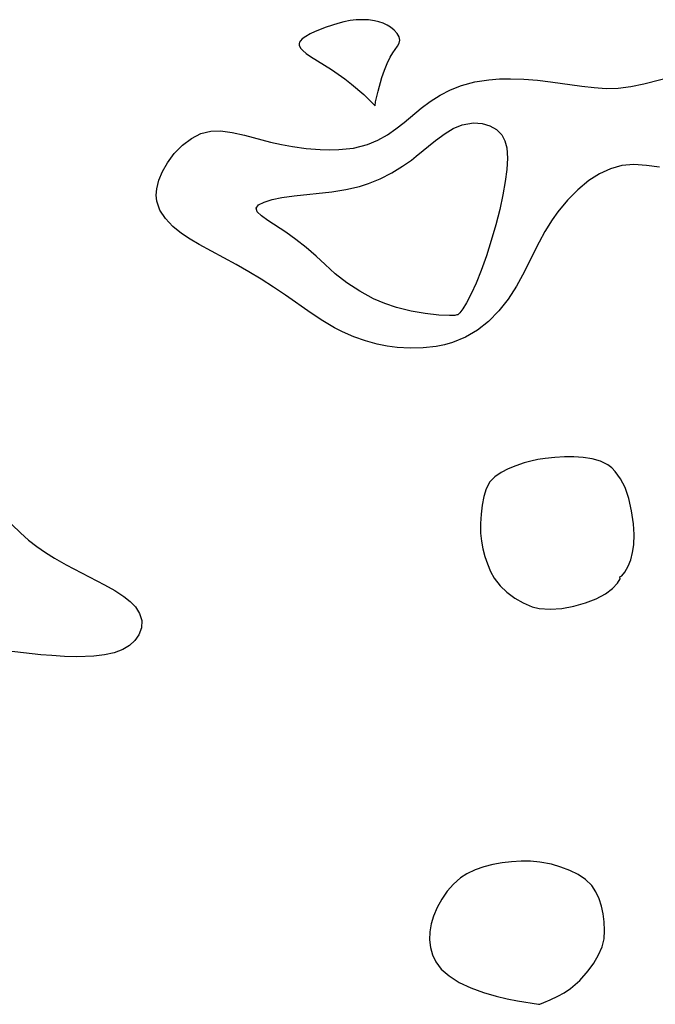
# Model space of a CAD drawing. Header units: metres. Extents: x 1073367 to 1082519, y 1569854 to 1574957.
# Tile 437 of 656: x 1077235 to 1077313, y 1574716 to 1574836. Entities that reach past the tile are written whole.
import ezdxf

# ---------------------------------------------------------------- set-up
doc = ezdxf.new("R2010")
doc.units = ezdxf.units.M
doc.layers.add('CGG_CurvaNivelLidar_v1', color=253, linetype='Continuous', lineweight=30)

msp = doc.modelspace()

# ---------------------------------------------------------------- linework, layer by layer
at = {"layer": 'CGG_CurvaNivelLidar_v1'}
for p, q in [((1077273.9424, 1574836.0292, 68), (1077272.4974, 1574835.5593, 68)), ((1077274.6848, 1574836.2198, 68), (1077273.9424, 1574836.0292, 68)), ((1077275.4348, 1574836.3649, 68), (1077274.6848, 1574836.2198, 68)), ((1077276.1962, 1574836.4525, 68), (1077275.4348, 1574836.3649, 68)), ((1077276.9539, 1574836.4807, 68), (1077276.1962, 1574836.4525, 68)), ((1077277.699, 1574836.4486, 68), (1077276.9539, 1574836.4807, 68)), ((1077278.4208, 1574836.3491, 68), (1077277.699, 1574836.4486, 68)), ((1077278.9656, 1574836.2172, 68), (1077278.4208, 1574836.3491, 68)), ((1077279.4819, 1574836.041, 68), (1077278.9656, 1574836.2172, 68)), ((1077279.9621, 1574835.824, 68), (1077279.4819, 1574836.041, 68)), ((1077271.153, 1574835.0203, 68), (1077270.5484, 1574834.7353, 68)), ((1077272.4974, 1574835.5593, 68), (1077271.153, 1574835.0203, 68)), ((1077280.396, 1574835.5673, 68), (1077279.9621, 1574835.824, 68)), ((1077280.8463, 1574835.2035, 68), (1077280.396, 1574835.5673, 68)), ((1077281.1971, 1574834.8015, 68), (1077280.8463, 1574835.2035, 68)), ((1077269.2422, 1574833.7432, 68), (1077269.1881, 1574833.5494, 68)), ((1077269.3497, 1574833.9127, 68), (1077269.2422, 1574833.7432, 68)), ((1077269.5814, 1574834.1408, 68), (1077269.3497, 1574833.9127, 68)), ((1077270.015, 1574834.4421, 68), (1077269.5814, 1574834.1408, 68)), ((1077270.5484, 1574834.7353, 68), (1077270.015, 1574834.4421, 68)), ((1077281.4285, 1574834.3813, 68), (1077281.1971, 1574834.8015, 68)), ((1077281.5095, 1574833.9611, 68), (1077281.4285, 1574834.3813, 68)), ((1077281.4335, 1574833.5984, 68), (1077281.5095, 1574833.9611, 68)), ((1077269.1881, 1574833.5494, 68), (1077269.211, 1574833.3294, 68)), ((1077269.211, 1574833.3294, 68), (1077269.4131, 1574832.9516, 68)), ((1077269.4131, 1574832.9516, 68), (1077269.6465, 1574832.6904, 68)), ((1077269.6465, 1574832.6904, 68), (1077270.0687, 1574832.3266, 68)), ((1077280.3306, 1574831.8759, 68), (1077280.6711, 1574832.4312, 68)), ((1077280.6711, 1574832.4312, 68), (1077281.2466, 1574833.2392, 68)), ((1077281.2466, 1574833.2392, 68), (1077281.4335, 1574833.5984, 68)), ((1077270.0687, 1574832.3266, 68), (1077270.577, 1574831.9615, 68)), ((1077270.577, 1574831.9615, 68), (1077273.1518, 1574830.3697, 68)), ((1077279.9672, 1574831.1296, 68), (1077280.3306, 1574831.8759, 68)), ((1077273.1518, 1574830.3697, 68), (1077274.7985, 1574829.2258, 68)), ((1077279.3363, 1574829.4094, 68), (1077279.6344, 1574830.291, 68)), ((1077279.6344, 1574830.291, 68), (1077279.9672, 1574831.1296, 68)), ((1077274.7985, 1574829.2258, 68), (1077275.6255, 1574828.5764, 68)), ((1077278.8571, 1574827.7128, 68), (1077279.3363, 1574829.4094, 68)), ((1077289.0765, 1574828.4346, 67.5), (1077290.7161, 1574828.8586, 67.5)), ((1077290.7161, 1574828.8586, 67.5), (1077292.4161, 1574829.1142, 67.5)), ((1077292.4161, 1574829.1142, 67.5), (1077293.7387, 1574829.2214, 67.5)), ((1077293.7387, 1574829.2214, 67.5), (1077295.0781, 1574829.2577, 67.5)), ((1077295.0781, 1574829.2577, 67.5), (1077296.7275, 1574829.2082, 67.5)), ((1077296.7275, 1574829.2082, 67.5), (1077298.3832, 1574829.0748, 67.5)), ((1077298.3832, 1574829.0748, 67.5), (1077299.9667, 1574828.8891, 67.5)), ((1077299.9667, 1574828.8891, 67.5), (1077303.8303, 1574828.3437, 67.5)), ((1077311.4033, 1574828.6271, 67.5), (1077315.9655, 1574829.7892, 67.5)), ((1077275.6255, 1574828.5764, 68), (1077277.1009, 1574827.3036, 68)), ((1077278.5608, 1574826.4241, 68), (1077278.8571, 1574827.7128, 68)), ((1077286.4574, 1574827.2436, 67.5), (1077287.736, 1574827.9075, 67.5)), ((1077287.736, 1574827.9075, 67.5), (1077289.0765, 1574828.4346, 67.5)), ((1077303.8303, 1574828.3437, 67.5), (1077305.3232, 1574828.1671, 67.5)), ((1077305.3232, 1574828.1671, 67.5), (1077306.8015, 1574828.0698, 67.5)), ((1077306.8015, 1574828.0698, 67.5), (1077308.264, 1574828.0957, 67.5)), ((1077308.264, 1574828.0957, 67.5), (1077309.8355, 1574828.2965, 67.5)), ((1077309.8355, 1574828.2965, 67.5), (1077311.4033, 1574828.6271, 67.5)), ((1077277.1009, 1574827.3036, 68), (1077278.1436, 1574826.32, 68)), ((1077278.5, 1574825.9289, 68), (1077278.5608, 1574826.4241, 68)), ((1077284.156, 1574825.6396, 67.5), (1077285.2443, 1574826.4641, 67.5)), ((1077285.2443, 1574826.4641, 67.5), (1077286.4574, 1574827.2436, 67.5)), ((1077278.1436, 1574826.32, 68), (1077278.5, 1574825.9289, 68)), ((1077282.0583, 1574823.895, 67.5), (1077284.156, 1574825.6396, 67.5)), ((1077257.1684, 1574822.5567, 67.5), (1077258.3614, 1574822.8527, 67.5)), ((1077258.3614, 1574822.8527, 67.5), (1077259.5689, 1574822.8836, 67.5)), ((1077259.5689, 1574822.8836, 67.5), (1077261.0077, 1574822.6814, 67.5)), ((1077280.0178, 1574822.3822, 67.5), (1077281.057, 1574823.1045, 67.5)), ((1077281.057, 1574823.1045, 67.5), (1077282.0583, 1574823.895, 67.5)), ((1077287.0629, 1574822.5434, 67), (1077288.0762, 1574823.1584, 67)), ((1077288.0762, 1574823.1584, 67), (1077289.1707, 1574823.6137, 67)), ((1077289.1707, 1574823.6137, 67), (1077290.5588, 1574823.8513, 67)), ((1077290.5588, 1574823.8513, 67), (1077291.5992, 1574823.7818, 67)), ((1077291.5992, 1574823.7818, 67), (1077292.5583, 1574823.5077, 67)), ((1077292.5583, 1574823.5077, 67), (1077293.3896, 1574823.0394, 67)), ((1077293.3896, 1574823.0394, 67), (1077294.0376, 1574822.3757, 67)), ((1077254.8861, 1574821.1065, 67.5), (1077255.9893, 1574821.956, 67.5)), ((1077255.9893, 1574821.956, 67.5), (1077257.1684, 1574822.5567, 67.5)), ((1077261.0077, 1574822.6814, 67.5), (1077262.5128, 1574822.33, 67.5)), ((1077262.5128, 1574822.33, 67.5), (1077265.6923, 1574821.4956, 67.5)), ((1077277.5688, 1574821.1958, 67.5), (1077278.8274, 1574821.7148, 67.5)), ((1077278.8274, 1574821.7148, 67.5), (1077280.0178, 1574822.3822, 67.5)), ((1077283.5438, 1574819.7573, 67), (1077285.9095, 1574821.6842, 67)), ((1077285.9095, 1574821.6842, 67), (1077287.0629, 1574822.5434, 67)), ((1077294.0376, 1574822.3757, 67), (1077294.411, 1574821.6442, 67)), ((1077294.411, 1574821.6442, 67), (1077294.6246, 1574820.7887, 67)), ((1077253.8982, 1574820.0847, 67.5), (1077254.8861, 1574821.1065, 67.5)), ((1077265.6923, 1574821.4956, 67.5), (1077267.0216, 1574821.2047, 67.5)), ((1077267.0216, 1574821.2047, 67.5), (1077268.3718, 1574820.9619, 67.5)), ((1077268.3718, 1574820.9619, 67.5), (1077270.0661, 1574820.7322, 67.5)), ((1077270.0661, 1574820.7322, 67.5), (1077271.7595, 1574820.5924, 67.5)), ((1077271.7595, 1574820.5924, 67.5), (1077272.9219, 1574820.5567, 67.5)), ((1077272.9219, 1574820.5567, 67.5), (1077274.07, 1574820.5812, 67.5)), ((1077274.07, 1574820.5812, 67.5), (1077275.8593, 1574820.7729, 67.5)), ((1077275.8593, 1574820.7729, 67.5), (1077277.5688, 1574821.1958, 67.5)), ((1077294.6246, 1574820.7887, 67), (1077294.706, 1574819.5375, 67)), ((1077253.047, 1574818.9418, 67.5), (1077253.8982, 1574820.0847, 67.5)), ((1077281.8709, 1574818.5433, 67), (1077282.945, 1574819.2972, 67)), ((1077282.945, 1574819.2972, 67), (1077283.5438, 1574819.7573, 67)), ((1077294.706, 1574819.5375, 67), (1077294.6329, 1574818.1281, 67)), ((1077252.4535, 1574817.9039, 67.5), (1077253.047, 1574818.9418, 67.5)), ((1077280.5361, 1574817.724, 67), (1077281.8709, 1574818.5433, 67)), ((1077294.6329, 1574818.1281, 67), (1077294.4497, 1574816.6849, 67)), ((1077307.3253, 1574818.232, 67.5), (1077305.9813, 1574817.6024, 67.5)), ((1077308.7252, 1574818.6213, 67.5), (1077307.3253, 1574818.232, 67.5)), ((1077310.2157, 1574818.7395, 67.5), (1077308.7252, 1574818.6213, 67.5)), ((1077311.7601, 1574818.646, 67.5), (1077310.2157, 1574818.7395, 67.5)), ((1077313.356, 1574818.4293, 67.5), (1077311.7601, 1574818.646, 67.5)), ((1077251.7417, 1574815.7573, 67.5), (1077252.0075, 1574816.8344, 67.5)), ((1077252.0075, 1574816.8344, 67.5), (1077252.4535, 1574817.9039, 67.5)), ((1077277.6819, 1574816.4125, 67), (1077279.1384, 1574817.0041, 67)), ((1077279.1384, 1574817.0041, 67), (1077280.5361, 1574817.724, 67)), ((1077304.6958, 1574816.7767, 67.5), (1077303.3317, 1574815.6589, 67.5)), ((1077305.9813, 1574817.6024, 67.5), (1077304.6958, 1574816.7767, 67.5)), ((1077251.6854, 1574815.0065, 67.5), (1077251.7417, 1574815.7573, 67.5)), ((1077273.2148, 1574815.4252, 67), (1077274.9198, 1574815.6987, 67)), ((1077274.9198, 1574815.6987, 67), (1077276.6057, 1574816.0815, 67)), ((1077276.6057, 1574816.0815, 67), (1077277.6819, 1574816.4125, 67)), ((1077294.4497, 1574816.6849, 67), (1077294.1604, 1574815.0396, 67)), ((1077303.3317, 1574815.6589, 67.5), (1077302.0557, 1574814.3741, 67.5)), ((1077251.758, 1574814.2708, 67.5), (1077251.6854, 1574815.0065, 67.5)), ((1077264.9195, 1574814.1606, 67), (1077265.8892, 1574814.4649, 67)), ((1077265.8892, 1574814.4649, 67), (1077267.0691, 1574814.7116, 67)), ((1077267.0691, 1574814.7116, 67), (1077268.5727, 1574814.9171, 67)), ((1077268.5727, 1574814.9171, 67), (1077273.2148, 1574815.4252, 67)), ((1077294.1604, 1574815.0396, 67), (1077293.7732, 1574813.254, 67)), ((1077302.0557, 1574814.3741, 67.5), (1077300.8808, 1574812.9474, 67.5)), ((1077252.146, 1574813.1797, 67.5), (1077251.758, 1574814.2708, 67.5)), ((1077252.8187, 1574812.1475, 67.5), (1077252.146, 1574813.1797, 67.5)), ((1077263.9132, 1574813.4109, 67), (1077264.2306, 1574813.8074, 67)), ((1077264.0482, 1574812.9611, 67), (1077263.9132, 1574813.4109, 67)), ((1077264.2306, 1574813.8074, 67), (1077264.9195, 1574814.1606, 67)), ((1077293.7732, 1574813.254, 67), (1077293.2904, 1574811.3599, 67)), ((1077253.7183, 1574811.1807, 67.5), (1077252.8187, 1574812.1475, 67.5)), ((1077264.5686, 1574812.4614, 67), (1077264.0482, 1574812.9611, 67)), ((1077265.3698, 1574811.9005, 67), (1077264.5686, 1574812.4614, 67)), ((1077300.1947, 1574811.9778, 67.5), (1077299.3095, 1574810.5673, 67.5)), ((1077300.8808, 1574812.9474, 67.5), (1077300.1947, 1574811.9778, 67.5)), ((1077254.8011, 1574810.2886, 67.5), (1077253.7183, 1574811.1807, 67.5)), ((1077267.5603, 1574810.4723, 67), (1077265.3698, 1574811.9005, 67)), ((1077293.2904, 1574811.3599, 67), (1077292.7365, 1574809.4456, 67)), ((1077255.8336, 1574809.5964, 67.5), (1077254.8011, 1574810.2886, 67.5)), ((1077256.9461, 1574808.9434, 67.5), (1077255.8336, 1574809.5964, 67.5)), ((1077268.8024, 1574809.591, 67), (1077267.5603, 1574810.4723, 67)), ((1077270.0614, 1574808.6106, 67), (1077268.8024, 1574809.591, 67)), ((1077299.3095, 1574810.5673, 67.5), (1077298.5862, 1574809.2547, 67.5)), ((1077261.4859, 1574806.5072, 67.5), (1077256.9461, 1574808.9434, 67.5)), ((1077271.2909, 1574807.5327, 67), (1077270.0614, 1574808.6106, 67)), ((1077292.7365, 1574809.4456, 67), (1077292.1324, 1574807.571, 67)), ((1077298.5862, 1574809.2547, 67.5), (1077296.5547, 1574805.2089, 67.5)), ((1077272.3782, 1574806.4991, 67), (1077271.2909, 1574807.5327, 67)), ((1077292.1324, 1574807.571, 67), (1077291.4886, 1574805.771, 67)), ((1077263.0219, 1574805.6325, 67.5), (1077261.4859, 1574806.5072, 67.5)), ((1077273.6267, 1574805.3806, 67), (1077272.3782, 1574806.4991, 67)), ((1077264.5453, 1574804.7148, 67.5), (1077263.0219, 1574805.6325, 67.5)), ((1077266.0484, 1574803.7583, 67.5), (1077264.5453, 1574804.7148, 67.5)), ((1077275.0455, 1574804.2602, 67), (1077273.6267, 1574805.3806, 67)), ((1077291.4886, 1574805.771, 67), (1077290.8788, 1574804.2444, 67)), ((1077296.5547, 1574805.2089, 67.5), (1077295.8158, 1574803.8651, 67.5)), ((1077267.5239, 1574802.7661, 67.5), (1077266.0484, 1574803.7583, 67.5)), ((1077276.6092, 1574803.2304, 67), (1077275.0455, 1574804.2602, 67)), ((1077290.8788, 1574804.2444, 67), (1077290.276, 1574802.906, 67)), ((1077295.8158, 1574803.8651, 67.5), (1077294.8048, 1574802.2895, 67.5)), ((1077270.6758, 1574800.541, 67.5), (1077267.5239, 1574802.7661, 67.5)), ((1077278.3008, 1574802.3308, 67), (1077276.6092, 1574803.2304, 67)), ((1077279.6947, 1574801.7398, 67), (1077278.3008, 1574802.3308, 67)), ((1077290.276, 1574802.906, 67), (1077289.7021, 1574801.8028, 67)), ((1077294.8048, 1574802.2895, 67.5), (1077293.6719, 1574800.8339, 67.5)), ((1077281.1046, 1574801.2615, 67), (1077279.6947, 1574801.7398, 67)), ((1077282.9256, 1574800.7997, 67), (1077281.1046, 1574801.2615, 67)), ((1077289.2594, 1574801.0827, 67), (1077288.8881, 1574800.5875, 67)), ((1077289.7021, 1574801.8028, 67), (1077289.2594, 1574801.0827, 67)), ((1077272.0809, 1574799.6071, 67.5), (1077270.6758, 1574800.541, 67.5)), ((1077284.6264, 1574800.5023, 67), (1077282.9256, 1574800.7997, 67)), ((1077286.3097, 1574800.3229, 67), (1077284.6264, 1574800.5023, 67)), ((1077287.5962, 1574800.2683, 67), (1077286.3097, 1574800.3229, 67)), ((1077288.2783, 1574800.2883, 67), (1077287.5962, 1574800.2683, 67)), ((1077288.5, 1574800.3518, 67), (1077288.2783, 1574800.2883, 67)), ((1077288.6292, 1574800.3436, 67), (1077288.5, 1574800.3518, 67)), ((1077288.8881, 1574800.5875, 67), (1077288.6292, 1574800.3436, 67)), ((1077293.6719, 1574800.8339, 67.5), (1077292.4051, 1574799.536, 67.5)), ((1077273.5215, 1574798.7604, 67.5), (1077272.0809, 1574799.6071, 67.5)), ((1077274.4971, 1574798.2692, 67.5), (1077273.5215, 1574798.7604, 67.5)), ((1077292.4051, 1574799.536, 67.5), (1077291.0474, 1574798.4731, 67.5)), ((1077275.89, 1574797.6666, 67.5), (1077274.4971, 1574798.2692, 67.5)), ((1077277.3144, 1574797.1616, 67.5), (1077275.89, 1574797.6666, 67.5)), ((1077289.5718, 1574797.6058, 67.5), (1077287.9962, 1574796.9516, 67.5)), ((1077291.0474, 1574798.4731, 67.5), (1077289.5718, 1574797.6058, 67.5)), ((1077278.7645, 1574796.7651, 67.5), (1077277.3144, 1574797.1616, 67.5)), ((1077279.9712, 1574796.5289, 67.5), (1077278.7645, 1574796.7651, 67.5)), ((1077281.1858, 1574796.3692, 67.5), (1077279.9712, 1574796.5289, 67.5)), ((1077282.7944, 1574796.2686, 67.5), (1077281.1858, 1574796.3692, 67.5)), ((1077284.3912, 1574796.2963, 67.5), (1077282.7944, 1574796.2686, 67.5)), ((1077285.9608, 1574796.4647, 67.5), (1077284.3912, 1574796.2963, 67.5)), ((1077286.9916, 1574796.6675, 67.5), (1077285.9608, 1574796.4647, 67.5)), ((1077287.9962, 1574796.9516, 67.5), (1077286.9916, 1574796.6675, 67.5)), ((1077295.7559, 1574781.8883, 68), (1077294.8033, 1574781.5062, 68)), ((1077296.7633, 1574782.22, 68), (1077295.7559, 1574781.8883, 68)), ((1077297.5948, 1574782.4522, 68), (1077296.7633, 1574782.22, 68)), ((1077298.4458, 1574782.6419, 68), (1077297.5948, 1574782.4522, 68)), ((1077299.3319, 1574782.7808, 68), (1077298.4458, 1574782.6419, 68)), ((1077300.5081, 1574782.9031, 68), (1077299.3319, 1574782.7808, 68)), ((1077301.6915, 1574782.9669, 68), (1077300.5081, 1574782.9031, 68)), ((1077302.8644, 1574782.9687, 68), (1077301.6915, 1574782.9669, 68)), ((1077304.0078, 1574782.8976, 68), (1077302.8644, 1574782.9687, 68)), ((1077305.0996, 1574782.7347, 68), (1077304.0078, 1574782.8976, 68)), ((1077306.1125, 1574782.4509, 68), (1077305.0996, 1574782.7347, 68)), ((1077307.012, 1574782.0049, 68), (1077306.1125, 1574782.4509, 68)), ((1077307.4907, 1574781.6336, 68), (1077307.012, 1574782.0049, 68)), ((1077293.9316, 1574781.0599, 68), (1077293.1726, 1574780.5302, 68)), ((1077294.8033, 1574781.5062, 68), (1077293.9316, 1574781.0599, 68)), ((1077307.9193, 1574781.1937, 68), (1077307.4907, 1574781.6336, 68)), ((1077308.5707, 1574780.2912, 68), (1077307.9193, 1574781.1937, 68)), ((1077292.5659, 1574779.8918, 68), (1077292.1132, 1574779.0572, 68)), ((1077293.1726, 1574780.5302, 68), (1077292.5659, 1574779.8918, 68)), ((1077309.1206, 1574779.2078, 68), (1077308.5707, 1574780.2912, 68)), ((1077292.1132, 1574779.0572, 68), (1077291.8201, 1574778.101, 68)), ((1077309.5706, 1574777.8648, 68), (1077309.1206, 1574779.2078, 68)), ((1077291.6223, 1574777.0582, 68), (1077291.4757, 1574775.9448, 68)), ((1077291.8201, 1574778.101, 68), (1077291.6223, 1574777.0582, 68)), ((1077309.9131, 1574776.3523, 68), (1077309.5706, 1574777.8648, 68)), ((1077291.4757, 1574775.9448, 68), (1077291.3943, 1574774.7933, 68)), ((1077310.1384, 1574774.769, 68), (1077309.9131, 1574776.3523, 68)), ((1077232.8896, 1574775.7329, 67.5), (1077235.0622, 1574773.6559, 67.5)), ((1077291.3943, 1574774.7933, 68), (1077291.4104, 1574773.6226, 68)), ((1077310.2222, 1574773.4652, 68), (1077310.1384, 1574774.769, 68)), ((1077235.0622, 1574773.6559, 67.5), (1077236.0461, 1574772.7895, 67.5)), ((1077291.4104, 1574773.6226, 68), (1077291.5179, 1574772.6619, 68)), ((1077310.1809, 1574772.2144, 68), (1077310.2222, 1574773.4652, 68)), ((1077236.0461, 1574772.7895, 67.5), (1077237.0689, 1574771.9747, 67.5)), ((1077291.5179, 1574772.6619, 68), (1077291.7025, 1574771.7078, 68)), ((1077310.0373, 1574771.2392, 68), (1077310.1809, 1574772.2144, 68)), ((1077237.0689, 1574771.9747, 67.5), (1077238.1148, 1574771.2474, 67.5)), ((1077238.1148, 1574771.2474, 67.5), (1077239.202, 1574770.5734, 67.5)), ((1077291.7025, 1574771.7078, 68), (1077291.9522, 1574770.7689, 68)), ((1077309.8096, 1574770.3589, 68), (1077310.0373, 1574771.2392, 68)), ((1077239.202, 1574770.5734, 67.5), (1077240.6612, 1574769.7496, 67.5)), ((1077240.6612, 1574769.7496, 67.5), (1077245.3662, 1574767.3199, 67.5)), ((1077291.9522, 1574770.7689, 68), (1077292.2593, 1574769.8549, 68)), ((1077292.2593, 1574769.8549, 68), (1077292.6376, 1574768.9505, 68)), ((1077309.5211, 1574769.6033, 68), (1077309.8096, 1574770.3589, 68)), ((1077292.6376, 1574768.9505, 68), (1077293.1039, 1574768.1054, 68)), ((1077308.7262, 1574768.3829, 68), (1077309.099, 1574768.8386, 68)), ((1077309.099, 1574768.8386, 68), (1077309.5211, 1574769.6033, 68)), ((1077245.3662, 1574767.3199, 67.5), (1077246.6138, 1574766.6163, 67.5)), ((1077293.1039, 1574768.1054, 68), (1077293.8117, 1574767.1941, 68)), ((1077307.5909, 1574766.8674, 68), (1077308.1959, 1574767.5176, 68)), ((1077308.1959, 1574767.5176, 68), (1077308.503, 1574768.0323, 68)), ((1077308.5, 1574768.2891, 68), (1077308.7262, 1574768.3829, 68)), ((1077308.503, 1574768.0323, 68), (1077308.5, 1574768.2891, 68)), ((1077246.6138, 1574766.6163, 67.5), (1077247.7362, 1574765.8784, 67.5)), ((1077293.8117, 1574767.1941, 68), (1077294.657, 1574766.3894, 68)), ((1077294.657, 1574766.3894, 68), (1077295.6073, 1574765.6865, 68)), ((1077305.5895, 1574765.6067, 68), (1077306.7117, 1574766.2132, 68)), ((1077306.7117, 1574766.2132, 68), (1077307.5909, 1574766.8674, 68)), ((1077247.7362, 1574765.8784, 67.5), (1077248.504, 1574765.2565, 67.5)), ((1077248.504, 1574765.2565, 67.5), (1077249.134, 1574764.5939, 67.5)), ((1077295.6073, 1574765.6865, 68), (1077296.6395, 1574765.0907, 68)), ((1077296.6395, 1574765.0907, 68), (1077297.7439, 1574764.6205, 68)), ((1077302.8619, 1574764.678, 68), (1077304.2838, 1574765.0851, 68)), ((1077304.2838, 1574765.0851, 68), (1077305.5895, 1574765.6067, 68)), ((1077249.134, 1574764.5939, 67.5), (1077249.6481, 1574763.784, 67.5)), ((1077249.6481, 1574763.784, 67.5), (1077249.9096, 1574762.9403, 67.5)), ((1077297.7439, 1574764.6205, 68), (1077298.6185, 1574764.4105, 68)), ((1077298.6185, 1574764.4105, 68), (1077299.9554, 1574764.3137, 68)), ((1077299.9554, 1574764.3137, 68), (1077301.3947, 1574764.412, 68)), ((1077301.3947, 1574764.412, 68), (1077302.8619, 1574764.678, 68)), ((1077249.9096, 1574762.9403, 67.5), (1077249.8836, 1574762.0449, 67.5)), ((1077249.8836, 1574762.0449, 67.5), (1077249.5705, 1574761.1865, 67.5)), ((1077249.0812, 1574760.4962, 67.5), (1077248.4176, 1574759.8911, 67.5)), ((1077249.5705, 1574761.1865, 67.5), (1077249.0812, 1574760.4962, 67.5)), ((1077237.5487, 1574758.7506, 67.5), (1077231.9749, 1574759.3668, 67.5)), ((1077246.5359, 1574758.9952, 67.5), (1077245.3394, 1574758.7317, 67.5)), ((1077247.6004, 1574759.3955, 67.5), (1077246.5359, 1574758.9952, 67.5)), ((1077248.4176, 1574759.8911, 67.5), (1077247.6004, 1574759.3955, 67.5)), ((1077238.8909, 1574758.6311, 67.5), (1077237.5487, 1574758.7506, 67.5)), ((1077240.4368, 1574758.5393, 67.5), (1077238.8909, 1574758.6311, 67.5)), ((1077241.9493, 1574758.506, 67.5), (1077240.4368, 1574758.5393, 67.5)), ((1077244.0427, 1574758.5789, 67.5), (1077241.9493, 1574758.506, 67.5)), ((1077245.3394, 1574758.7317, 67.5), (1077244.0427, 1574758.5789, 67.5)), ((1077290.7537, 1574732.4141, 68), (1077289.7531, 1574731.9392, 68)), ((1077291.8198, 1574732.7782, 68), (1077290.7537, 1574732.4141, 68)), ((1077292.9308, 1574733.0539, 68), (1077291.8198, 1574732.7782, 68)), ((1077294.0701, 1574733.256, 68), (1077292.9308, 1574733.0539, 68)), ((1077295.2235, 1574733.392, 68), (1077294.0701, 1574733.256, 68)), ((1077296.3788, 1574733.4631, 68), (1077295.2235, 1574733.392, 68)), ((1077297.5238, 1574733.4636, 68), (1077296.3788, 1574733.4631, 68)), ((1077298.6866, 1574733.3682, 68), (1077297.5238, 1574733.4636, 68)), ((1077300.1233, 1574733.0884, 68), (1077298.6866, 1574733.3682, 68)), ((1077301.2646, 1574732.7548, 68), (1077300.1233, 1574733.0884, 68)), ((1077302.3566, 1574732.3346, 68), (1077301.2646, 1574732.7548, 68)), ((1077288.9626, 1574731.4228, 68), (1077288.0986, 1574730.6633, 68)), ((1077289.7531, 1574731.9392, 68), (1077288.9626, 1574731.4228, 68)), ((1077303.375, 1574731.8251, 68), (1077302.3566, 1574732.3346, 68)), ((1077304.287, 1574731.2141, 68), (1077303.375, 1574731.8251, 68)), ((1077305.0491, 1574730.4787, 68), (1077304.287, 1574731.2141, 68)), ((1077288.0986, 1574730.6633, 68), (1077287.3364, 1574729.7911, 68)), ((1077305.558, 1574729.7226, 68), (1077305.0491, 1574730.4787, 68)), ((1077286.6705, 1574728.8351, 68), (1077286.1053, 1574727.8166, 68)), ((1077287.3364, 1574729.7911, 68), (1077286.6705, 1574728.8351, 68)), ((1077305.9422, 1574728.8768, 68), (1077305.558, 1574729.7226, 68)), ((1077306.2261, 1574727.9666, 68), (1077305.9422, 1574728.8768, 68)), ((1077286.1053, 1574727.8166, 68), (1077285.6557, 1574726.752, 68)), ((1077306.4276, 1574727.0134, 68), (1077306.2261, 1574727.9666, 68)), ((1077285.6557, 1574726.752, 68), (1077285.375, 1574725.794, 68)), ((1077306.5582, 1574726.0363, 68), (1077306.4276, 1574727.0134, 68)), ((1077285.375, 1574725.794, 68), (1077285.21, 1574724.8249, 68)), ((1077306.619, 1574724.9957, 68), (1077306.5582, 1574726.0363, 68)), ((1077285.21, 1574724.8249, 68), (1077285.1762, 1574723.8593, 68)), ((1077306.3163, 1574723.0006, 68), (1077306.5606, 1574723.9543, 68)), ((1077306.5606, 1574723.9543, 68), (1077306.619, 1574724.9957, 68)), ((1077285.1762, 1574723.8593, 68), (1077285.2898, 1574722.9191, 68)), ((1077285.2898, 1574722.9191, 68), (1077285.5474, 1574722.014, 68)), ((1077305.8876, 1574722.007, 68), (1077306.3163, 1574723.0006, 68)), ((1077285.5474, 1574722.014, 68), (1077285.9485, 1574721.1634, 68)), ((1077305.3076, 1574721.0071, 68), (1077305.8876, 1574722.007, 68)), ((1077285.9485, 1574721.1634, 68), (1077286.5987, 1574720.2702, 68)), ((1077304.6094, 1574720.0346, 68), (1077305.3076, 1574721.0071, 68)), ((1077286.5987, 1574720.2702, 68), (1077287.5588, 1574719.425, 68)), ((1077287.5588, 1574719.425, 68), (1077288.8035, 1574718.6431, 68)), ((1077303.5782, 1574718.8743, 68), (1077304.6094, 1574720.0346, 68)), ((1077288.8035, 1574718.6431, 68), (1077290.2296, 1574717.9645, 68)), ((1077290.2296, 1574717.9645, 68), (1077291.768, 1574717.391, 68)), ((1077302.4384, 1574717.8933, 68), (1077303.5782, 1574718.8743, 68)), ((1077291.768, 1574717.391, 68), (1077293.3334, 1574716.9306, 68)), ((1077293.3334, 1574716.9306, 68), (1077294.6885, 1574716.6148, 68)), ((1077299.9529, 1574716.4844, 68), (1077300.8856, 1574716.9374, 68)), ((1077300.8856, 1574716.9374, 68), (1077301.6558, 1574717.371, 68)), ((1077301.6558, 1574717.371, 68), (1077302.4384, 1574717.8933, 68)), ((1077294.6885, 1574716.6148, 68), (1077295.9331, 1574716.3757, 68)), ((1077295.9331, 1574716.3757, 68), (1077298.5, 1574715.9536, 68)), ((1077298.5, 1574715.9536, 68), (1077298.6765, 1574715.9859, 68)), ((1077298.6765, 1574715.9859, 68), (1077299.1892, 1574716.1657, 68)), ((1077299.1892, 1574716.1657, 68), (1077299.9529, 1574716.4844, 68))]:
    msp.add_line(p, q, dxfattribs=at)

doc.saveas('drawing.dxf')
